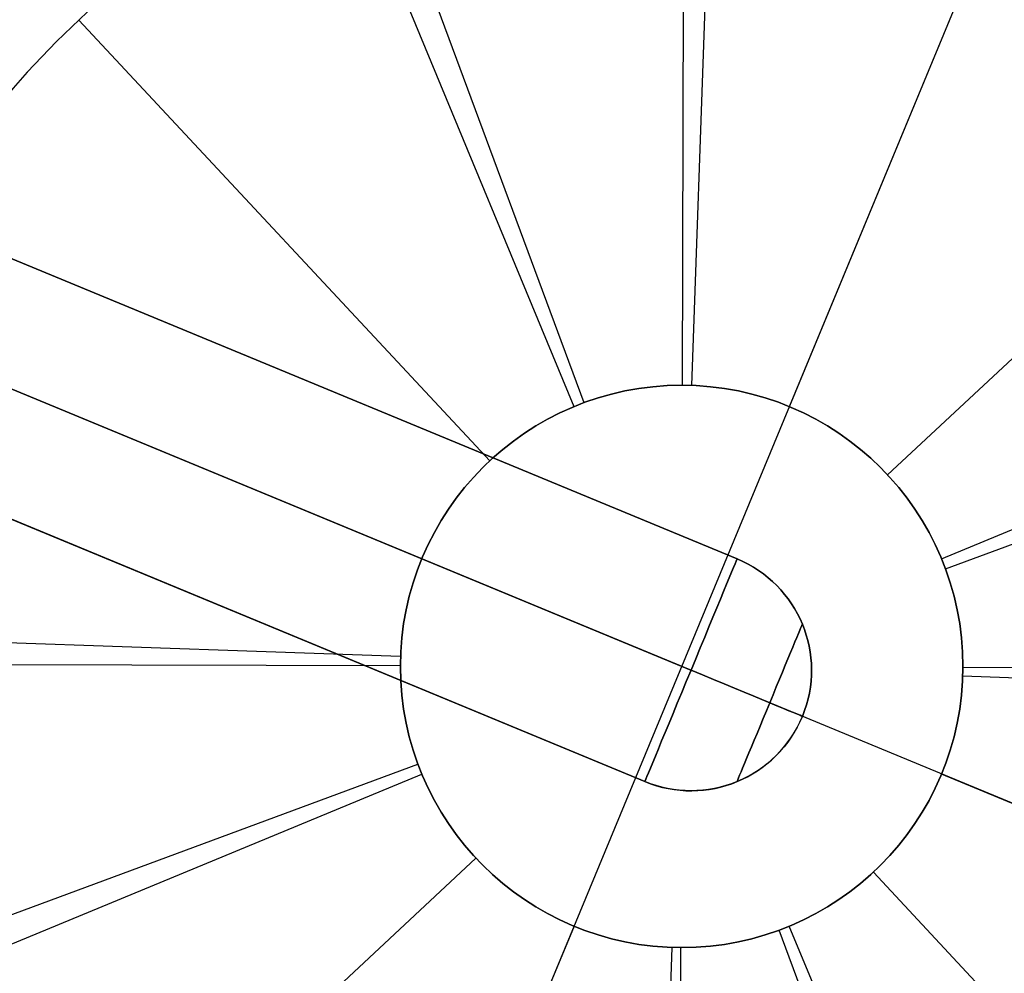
# Model space of a CAD drawing. Extents: x -3378 to 3007, y -425 to 173.
# Tile 391 of 396: x 2983 to 2996, y -283 to -271. Entities that reach past the tile are written whole.
import ezdxf

# ---------------------------------------------------------------- set-up
doc = ezdxf.new("R2010")
doc.units = 0
doc.layers.add('PREDEFINITO', color=7, linetype='CONTINUOUS')

msp = doc.modelspace()

# ---------------------------------------------------------------- linework, layer by layer
at = {"layer": 'PREDEFINITO'}
for p, q in [((2991.67, -275.574, 1255), (2991.703, -264.074, 1255)), ((2997.4, -265.216, 3155), (2985.92, -292.932, 3155)), ((2997.4, -265.216, 1255), (2985.92, -292.932, 1255)), ((2990.321, -275.841, 1255), (2985.92, -265.216, 1255)), ((2990.321, -275.841, 3155), (2985.92, -265.216, 3155)), ((2997.4, -265.216, 3155), (2992.999, -275.841, 3155)), ((2992.046, -268.081, 3171), (2991.783, -275.576, 3171)), ((2990.445, -275.792, 1239), (2987.84, -268.759, 1239)), ((2984.16, -271.028, 1235), (2984.16, -271.028, 1239)), ((2989.274, -276.514, 1239), (2984.16, -271.028, 1239)), ((2984.16, -271.028, 3175), (2984.16, -271.028, 3171)), ((2989.274, -276.514, 3171), (2984.16, -271.028, 3171)), ((2994.22, -276.688, 1239), (2999.707, -271.574, 1239)), ((2994.22, -276.688, 3171), (2999.707, -271.574, 3171)), ((2978.445, -271.977, 2125), (2992.35, -277.736, 2125)), ((2978.445, -271.977, 3019.166), (2992.35, -277.736, 3019.166)), ((2992.35, -277.736, 2348.542), (2978.445, -271.977, 2348.542)), ((2992.35, -277.736, 2572.083), (2978.445, -271.977, 2572.083)), ((2992.35, -277.736, 2795.625), (2978.445, -271.977, 2795.625)), ((3005.518, -284.815, 3155), (2977.802, -273.334, 3155)), ((3005.518, -284.815, 1255), (2977.802, -273.334, 1255)), ((2977.802, -273.334, 2123.5), (2991.776, -279.122, 2123.5)), ((2977.802, -273.334, 2126.5), (2991.776, -279.122, 2126.5)), ((2991.776, -279.122, 2347.042), (2977.802, -273.334, 2347.042)), ((2991.776, -279.122, 2350.042), (2977.802, -273.334, 2350.042)), ((2991.776, -279.122, 2570.583), (2977.802, -273.334, 2570.583)), ((2991.776, -279.122, 2573.583), (2977.802, -273.334, 2573.583)), ((2991.776, -279.122, 2797.125), (2977.802, -273.334, 2797.125)), ((2991.776, -279.122, 2794.125), (2977.802, -273.334, 2794.125)), ((2977.802, -273.334, 3020.666), (2991.776, -279.122, 3020.666)), ((2977.802, -273.334, 3017.666), (2991.776, -279.122, 3017.666)), ((2988.426, -277.735, 3155), (2977.802, -273.334, 3155)), ((2994.893, -277.735, 1255), (3005.518, -273.334, 1255)), ((2994.893, -277.735, 3155), (3005.518, -273.334, 3155)), ((2991.202, -280.508, 2348.542), (2977.297, -274.749, 2348.542)), ((2991.202, -280.508, 2572.083), (2977.297, -274.749, 2572.083)), ((2991.202, -280.508, 2795.625), (2977.297, -274.749, 2795.625)), ((2977.297, -274.749, 2125), (2991.202, -280.508, 2125)), ((2977.297, -274.749, 3019.166), (2991.202, -280.508, 3019.166)), ((2994.942, -277.859, 1239), (3001.975, -275.254, 1239)), ((2990.441, -275.793, 3155), (2990.441, -275.793, 3171)), ((2993.118, -275.893, 1255), (2993.118, -275.893, 1239)), ((2993.118, -275.893, 3155), (2993.118, -275.893, 3171)), ((2989.286, -276.502, 1255), (2989.286, -276.502, 1239)), ((2994.232, -276.7, 1255), (2994.232, -276.7, 1239)), ((2988.478, -277.616, 1255), (2988.478, -277.616, 1239)), ((2988.478, -277.616, 3155), (2988.478, -277.616, 3171)), ((2994.941, -277.856, 3155), (2994.941, -277.856, 3171)), ((2988.162, -278.951, 3171), (2980.667, -278.688, 3171)), ((2976.66, -279.031, 1255), (2988.16, -279.064, 1255)), ((2995.16, -279.084, 1255), (3006.66, -279.118, 1255)), ((3002.653, -279.461, 3171), (2995.158, -279.197, 3171)), ((2981.344, -282.894, 1239), (2988.378, -280.29, 1239)), ((2988.379, -280.293, 3155), (2988.379, -280.293, 3171)), ((2977.802, -284.815, 1255), (2988.426, -280.414, 1255)), ((2977.802, -284.815, 3155), (2988.426, -280.414, 3155)), ((3005.518, -284.815, 3155), (2994.893, -280.414, 3155)), ((2994.842, -280.533, 1255), (2994.842, -280.533, 1239)), ((2994.842, -280.533, 3155), (2994.842, -280.533, 3171)), ((2983.613, -286.574, 1239), (2989.1, -281.461, 1239)), ((2983.613, -286.574, 3171), (2989.1, -281.461, 3171)), ((2989.088, -281.448, 1255), (2989.088, -281.448, 1239)), ((2994.034, -281.646, 1255), (2994.034, -281.646, 1239)), ((2999.16, -287.121, 1239), (2994.046, -281.635, 1239)), ((2999.16, -287.121, 3171), (2994.046, -281.635, 3171)), ((2990.202, -282.256, 1255), (2990.202, -282.256, 1239)), ((2990.202, -282.256, 3155), (2990.202, -282.256, 3171)), ((2990.321, -282.308, 3155), (2985.92, -292.932, 3155)), ((2995.48, -289.39, 1239), (2992.875, -282.356, 1239)), ((2992.878, -282.355, 3155), (2992.878, -282.355, 3171)), ((2997.4, -292.932, 1255), (2992.999, -282.308, 1255)), ((2997.4, -292.932, 3155), (2992.999, -282.308, 3155)), ((2991.537, -282.572, 3171), (2991.273, -290.067, 3171)), ((2991.616, -294.074, 1255), (2991.65, -282.574, 1255))]:
    msp.add_line(p, q, dxfattribs=at)
for centre, radius in [((2991.66, -279.074, 3155), 15), ((2991.66, -279.074, 1255), 15), ((2991.66, -279.074, 2205), 15), ((2991.66, -279.074, 1255), 15), ((2991.66, -279.074, 1235), 15), ((2991.66, -279.074, 1245), 15), ((2991.66, -279.074, 1255), 15), ((2991.66, -279.074, 1235), 15), ((2991.66, -279.074, 1245), 15), ((2991.66, -279.074, 3155), 15), ((2991.66, -279.074, 3175), 15), ((2991.66, -279.074, 3165), 15), ((2991.66, -279.074, 3155), 15), ((2991.66, -279.074, 3175), 15), ((2991.66, -279.074, 3165), 15), ((2991.66, -279.074, 1239), 3.5), ((2991.66, -279.074, 1247), 3.5), ((2991.66, -279.074, 1239), 3.5), ((2991.66, -279.074, 1247), 3.5), ((2991.66, -279.074, 3171), 3.5), ((2991.66, -279.074, 3163), 3.5), ((2991.66, -279.074, 3171), 3.5), ((2991.66, -279.074, 3163), 3.5)]:
    msp.add_circle(centre, radius, dxfattribs=at)
at = {"layer": 'PREDEFINITO', "extrusion": (0, 0, -1)}
for centre, radius in [((-2991.66, -279.074, -1235), 11), ((-2991.66, -279.074, -1239), 11), ((-2991.66, -279.074, -1237), 11), ((-2991.66, -279.074, -1235), 11), ((-2991.66, -279.074, -1239), 11), ((-2991.66, -279.074, -1237), 11), ((-2991.66, -279.074, -3175), 11), ((-2991.66, -279.074, -3171), 11), ((-2991.66, -279.074, -3173), 11), ((-2991.66, -279.074, -3175), 11), ((-2991.66, -279.074, -3171), 11), ((-2991.66, -279.074, -3173), 11), ((-2991.66, -279.074, -1255), 3.5), ((-2991.66, -279.074, -1255), 3.5), ((-2991.66, -279.074, -3155), 3.5), ((-2991.66, -279.074, -3155), 3.5)]:
    msp.add_circle(centre, radius, dxfattribs=at)
at = {"layer": 'PREDEFINITO', "extrusion": (-0.92388, 0.382683, -5.88785e-16)}
for centre in [(-887.028, 2125, -2870.856), (-887.028, 2348.542, -2870.856), (-887.028, 2572.083, -2870.856)]:
    msp.add_circle(centre, 1.5, dxfattribs=at)
at = {"layer": 'PREDEFINITO', "extrusion": (0.92388, -0.382683, 5.88785e-16)}
for centre in [(887.028, 2795.625, 2870.856), (887.028, 3019.166, 2870.856)]:
    msp.add_circle(centre, 1.5, dxfattribs=at)
at = {"layer": 'PREDEFINITO', "extrusion": (-0.92388, 0.382683, 0)}
for centre in [(-887.028, 2125, -2871.916), (-887.028, 2348.542, -2871.916), (-887.028, 2572.083, -2871.916), (-887.028, 3019.166, -2871.916)]:
    msp.add_circle(centre, 1.061, dxfattribs=at)
at = {"layer": 'PREDEFINITO', "extrusion": (0.92388, -0.382683, 0)}
msp.add_circle((887.028, 2795.625, 2871.916), 1.061, dxfattribs=at)
at = {"layer": 'PREDEFINITO', "extrusion": (7.69284e-16, 3.18648e-16, -1)}
for centre, start, end in [((-2991.776, -279.122, -2125), 112.5, 202.5), ((-2991.776, -279.122, -2795.625), 202.5, 292.5)]:
    msp.add_arc(centre, 1.5, start, end, dxfattribs=at)
at = {"layer": 'PREDEFINITO'}
for centre, start, end in [((2991.776, -279.122, 3019.166), 337.5, 67.5), ((2991.776, -279.122, 2795.625), 337.5, 67.5), ((2991.776, -279.122, 2348.542), 247.5, 337.5), ((2991.776, -279.122, 2572.083), 247.5, 337.5), ((2991.776, -279.122, 2125), 247.5, 337.5)]:
    msp.add_arc(centre, 1.5, start, end, dxfattribs=at)
at = {"layer": 'PREDEFINITO', "extrusion": (-3.18648e-16, 7.69284e-16, -1)}
for centre, start, end in [((-2991.776, -279.122, -2348.542), 112.5, 202.5), ((-2991.776, -279.122, -2572.083), 112.5, 202.5), ((-2991.776, -279.122, -3019.166), 202.5, 292.5)]:
    msp.add_arc(centre, 1.5, start, end, dxfattribs=at)
at = {"layer": 'PREDEFINITO', "extrusion": (-0.382683, -0.92388, -6.06125e-16)}
for centre, start, end in [((2870.856, 2125, -887.028), 270, 0), ((2870.856, 2795.625, -887.028), 0, 90)]:
    msp.add_arc(centre, 1.5, start, end, dxfattribs=at)
at = {"layer": 'PREDEFINITO', "extrusion": (0.382683, 0.92388, 5.71444e-16)}
for centre, start, end in [((-2870.856, 2125, 887.028), 90, 180), ((-2870.856, 2795.625, 887.028), 180, 270)]:
    msp.add_arc(centre, 1.5, start, end, dxfattribs=at)
at = {"layer": 'PREDEFINITO', "extrusion": (0.382683, 0.92388, 5.89779e-16)}
msp.add_arc((-2870.856, 2348.542, 887.028), 1.5, 90, 180, dxfattribs=at)
at = {"layer": 'PREDEFINITO', "extrusion": (-0.382683, -0.92388, -5.87791e-16)}
msp.add_arc((2870.856, 2348.542, -887.028), 1.5, 270, 360, dxfattribs=at)
at = {"layer": 'PREDEFINITO', "extrusion": (0.382683, 0.92388, 6.06125e-16)}
for centre, start, end in [((-2870.856, 2572.083, 887.028), 90, 180), ((-2870.856, 3019.166, 887.028), 180, 270)]:
    msp.add_arc(centre, 1.5, start, end, dxfattribs=at)
at = {"layer": 'PREDEFINITO', "extrusion": (-0.382683, -0.92388, -5.71444e-16)}
for centre, start, end in [((2870.856, 2572.083, -887.028), 270, 360), ((2870.856, 3019.166, -887.028), 360, 90)]:
    msp.add_arc(centre, 1.5, start, end, dxfattribs=at)

doc.saveas('drawing.dxf')
